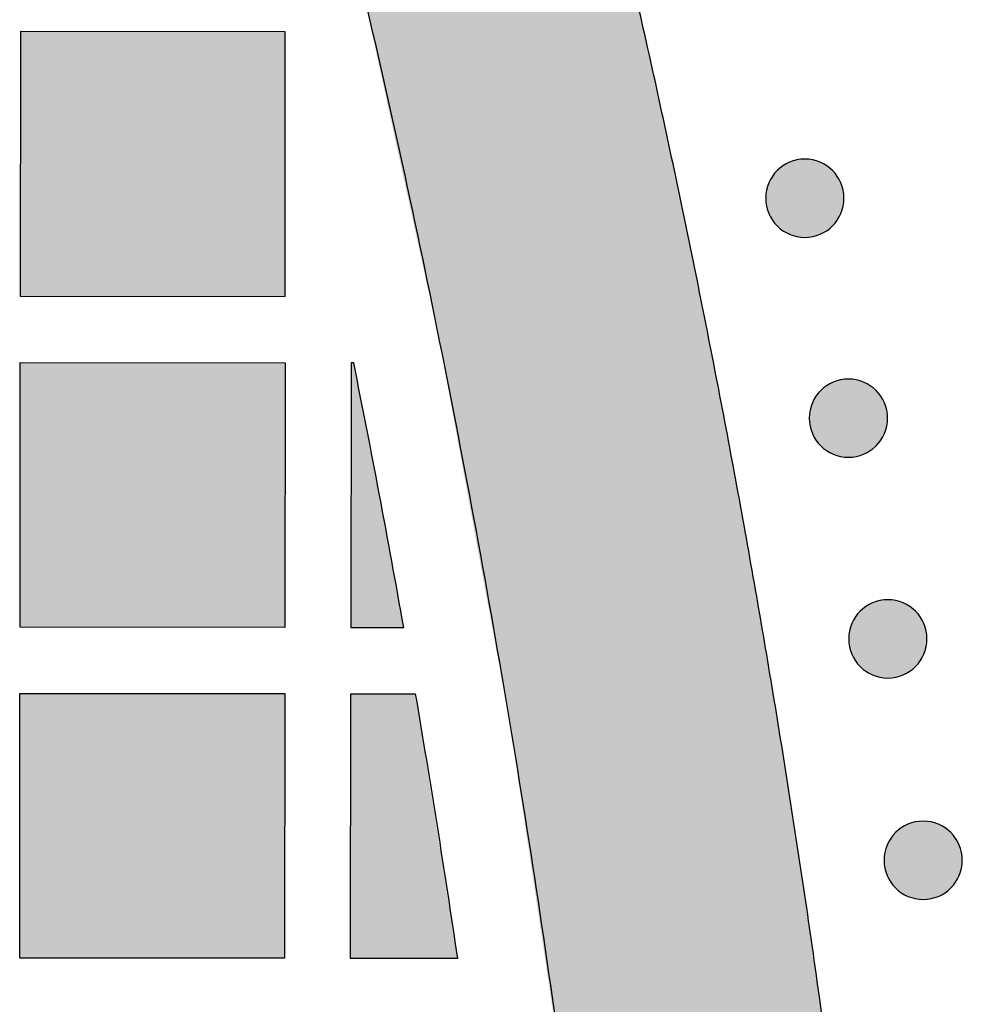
# Model space of a CAD drawing. Header units: millimetres. Extents: x -3873 to -97, y 912 to 4165.
# Tile 258 of 656: x -2832 to -2789, y 1532 to 1576. Entities that reach past the tile are written whole.
import ezdxf

# ---------------------------------------------------------------- set-up
doc = ezdxf.new("R2010")
doc.units = ezdxf.units.MM
doc.layers.add('pattern', color=7, linetype='Continuous', true_color=0x000000)

msp = doc.modelspace()

# ---------------------------------------------------------------- hatches: boundary and pattern name
at = {"layer": 'pattern'}
for points in [[(-2802.732, 1457.293), (-2803.015, 1439.786), (-2803.884, 1422.269), (-2805.338, 1404.772), (-2807.376, 1387.322), (-2809.996, 1369.951), (-2813.193, 1352.687), (-2816.96, 1335.558), (-2821.289, 1318.592), (-2812.087, 1307.002), (-2809.519, 1316.141), (-2807.111, 1325.334), (-2804.863, 1334.578), (-2802.777, 1343.866), (-2800.855, 1353.196), (-2799.097, 1362.563), (-2797.506, 1371.963), (-2796.081, 1381.391), (-2794.823, 1390.842), (-2793.733, 1400.313), (-2792.812, 1409.799), (-2792.059, 1419.295), (-2791.475, 1428.797), (-2791.059, 1438.301), (-2790.811, 1447.801), (-2790.803, 1466.807), (-2791.042, 1476.308), (-2791.45, 1485.812), (-2792.026, 1495.314), (-2792.771, 1504.811), (-2793.684, 1514.298), (-2794.765, 1523.77), (-2796.015, 1533.222), (-2797.431, 1542.651), (-2799.015, 1552.052), (-2800.764, 1561.421), (-2802.678, 1570.753), (-2804.756, 1580.043), (-2806.996, 1589.288), (-2809.396, 1598.483), (-2811.956, 1607.625), (-2821.168, 1596.043), (-2816.854, 1579.073), (-2813.102, 1561.941), (-2809.92, 1544.674), (-2807.315, 1527.3), (-2805.292, 1509.85), (-2803.853, 1492.351), (-2803, 1474.833), (-2802.732, 1457.326)], [(-2832.08, 1575.952), (-2832.092, 1563.952), (-2820.092, 1563.941), (-2820.08, 1575.941)], [(-2797.786, 1569.653), (-2797.758, 1569.68), (-2797.729, 1569.707), (-2797.699, 1569.734), (-2797.668, 1569.76), (-2797.637, 1569.786), (-2797.604, 1569.811), (-2797.571, 1569.836), (-2797.537, 1569.86), (-2797.502, 1569.883), (-2797.466, 1569.906), (-2797.43, 1569.928), (-2797.392, 1569.949), (-2797.354, 1569.97), (-2797.316, 1569.989), (-2797.276, 1570.008), (-2797.236, 1570.026), (-2797.195, 1570.043), (-2797.154, 1570.059), (-2797.112, 1570.074), (-2797.07, 1570.088), (-2797.027, 1570.101), (-2796.983, 1570.113), (-2796.939, 1570.124), (-2796.895, 1570.134), (-2796.85, 1570.143), (-2796.805, 1570.15), (-2796.76, 1570.157), (-2796.714, 1570.162), (-2796.669, 1570.166), (-2796.623, 1570.169), (-2796.577, 1570.171), (-2796.531, 1570.171), (-2796.485, 1570.171), (-2796.439, 1570.169), (-2796.394, 1570.166), (-2796.348, 1570.162), (-2796.303, 1570.156), (-2796.257, 1570.15), (-2796.212, 1570.142), (-2796.168, 1570.133), (-2796.123, 1570.123), (-2796.079, 1570.112), (-2796.036, 1570.1), (-2795.993, 1570.087), (-2795.951, 1570.073), (-2795.909, 1570.058), (-2795.867, 1570.042), (-2795.827, 1570.025), (-2795.787, 1570.007), (-2795.747, 1569.988), (-2795.708, 1569.968), (-2795.67, 1569.947), (-2795.633, 1569.926), (-2795.597, 1569.904), (-2795.561, 1569.881), (-2795.526, 1569.858), (-2795.492, 1569.834), (-2795.459, 1569.809), (-2795.426, 1569.784), (-2795.395, 1569.758), (-2795.364, 1569.732), (-2795.334, 1569.705), (-2795.305, 1569.678), (-2795.277, 1569.65), (-2795.25, 1569.622), (-2795.222, 1569.593), (-2795.196, 1569.563), (-2795.17, 1569.532), (-2795.144, 1569.501), (-2795.119, 1569.468), (-2795.094, 1569.435), (-2795.07, 1569.401), (-2795.047, 1569.366), (-2795.024, 1569.33), (-2795.002, 1569.294), (-2794.981, 1569.256), (-2794.96, 1569.218), (-2794.941, 1569.18), (-2794.922, 1569.14), (-2794.904, 1569.1), (-2794.887, 1569.059), (-2794.871, 1569.018), (-2794.856, 1568.976), (-2794.842, 1568.933), (-2794.829, 1568.89), (-2794.817, 1568.847), (-2794.806, 1568.803), (-2794.796, 1568.759), (-2794.787, 1568.714), (-2794.78, 1568.669), (-2794.773, 1568.624), (-2794.768, 1568.578), (-2794.764, 1568.533), (-2794.761, 1568.487), (-2794.759, 1568.441), (-2794.759, 1568.395), (-2794.759, 1568.349), (-2794.761, 1568.303), (-2794.764, 1568.258), (-2794.768, 1568.212), (-2794.774, 1568.166), (-2794.78, 1568.121), (-2794.788, 1568.076), (-2794.797, 1568.032), (-2794.806, 1567.987), (-2794.818, 1567.943), (-2794.83, 1567.9), (-2794.843, 1567.857), (-2794.857, 1567.815), (-2794.872, 1567.773), (-2794.888, 1567.731), (-2794.905, 1567.691), (-2794.923, 1567.651), (-2794.942, 1567.611), (-2794.962, 1567.572), (-2794.982, 1567.534), (-2795.004, 1567.497), (-2795.026, 1567.461), (-2795.048, 1567.425), (-2795.072, 1567.39), (-2795.096, 1567.356), (-2795.121, 1567.323), (-2795.146, 1567.29), (-2795.172, 1567.259), (-2795.198, 1567.228), (-2795.225, 1567.198), (-2795.252, 1567.169), (-2795.279, 1567.141), (-2795.308, 1567.114), (-2795.337, 1567.086), (-2795.367, 1567.06), (-2795.397, 1567.033), (-2795.429, 1567.008), (-2795.461, 1566.983), (-2795.495, 1566.958), (-2795.529, 1566.934), (-2795.564, 1566.911), (-2795.6, 1566.888), (-2795.636, 1566.866), (-2795.673, 1566.845), (-2795.711, 1566.824), (-2795.75, 1566.805), (-2795.79, 1566.786), (-2795.83, 1566.768), (-2795.87, 1566.751), (-2795.912, 1566.735), (-2795.954, 1566.72), (-2795.996, 1566.706), (-2796.039, 1566.693), (-2796.083, 1566.681), (-2796.127, 1566.67), (-2796.171, 1566.66), (-2796.216, 1566.651), (-2796.261, 1566.644), (-2796.306, 1566.637), (-2796.351, 1566.632), (-2796.397, 1566.628), (-2796.443, 1566.625), (-2796.489, 1566.623), (-2796.535, 1566.623), (-2796.581, 1566.623), (-2796.626, 1566.625), (-2796.672, 1566.628), (-2796.718, 1566.632), (-2796.763, 1566.638), (-2796.809, 1566.644), (-2796.853, 1566.652), (-2796.898, 1566.661), (-2796.942, 1566.67), (-2796.986, 1566.681), (-2797.03, 1566.694), (-2797.073, 1566.707), (-2797.115, 1566.721), (-2797.157, 1566.736), (-2797.198, 1566.752), (-2797.239, 1566.769), (-2797.279, 1566.787), (-2797.319, 1566.806), (-2797.357, 1566.826), (-2797.395, 1566.846), (-2797.433, 1566.868), (-2797.469, 1566.89), (-2797.505, 1566.912), (-2797.54, 1566.936), (-2797.574, 1566.96), (-2797.607, 1566.985), (-2797.639, 1567.01), (-2797.671, 1567.036), (-2797.702, 1567.062), (-2797.732, 1567.089), (-2797.761, 1567.116), (-2797.789, 1567.143), (-2797.816, 1567.172), (-2797.843, 1567.201), (-2797.87, 1567.231), (-2797.896, 1567.261), (-2797.922, 1567.293), (-2797.947, 1567.325), (-2797.972, 1567.359), (-2797.996, 1567.393), (-2798.019, 1567.428), (-2798.042, 1567.464), (-2798.064, 1567.5), (-2798.085, 1567.537), (-2798.106, 1567.575), (-2798.125, 1567.614), (-2798.144, 1567.654), (-2798.162, 1567.694), (-2798.179, 1567.734), (-2798.195, 1567.776), (-2798.21, 1567.818), (-2798.224, 1567.86), (-2798.237, 1567.903), (-2798.249, 1567.947), (-2798.26, 1567.991), (-2798.27, 1568.035), (-2798.279, 1568.08), (-2798.286, 1568.125), (-2798.293, 1568.17), (-2798.298, 1568.215), (-2798.302, 1568.261), (-2798.305, 1568.307), (-2798.307, 1568.353), (-2798.307, 1568.399), (-2798.307, 1568.444), (-2798.305, 1568.49), (-2798.302, 1568.536), (-2798.298, 1568.582), (-2798.292, 1568.627), (-2798.286, 1568.672), (-2798.278, 1568.717), (-2798.269, 1568.762), (-2798.259, 1568.806), (-2798.248, 1568.85), (-2798.236, 1568.894), (-2798.223, 1568.937), (-2798.209, 1568.979), (-2798.194, 1569.021), (-2798.178, 1569.062), (-2798.161, 1569.103), (-2798.143, 1569.143), (-2798.124, 1569.183), (-2798.104, 1569.221), (-2798.084, 1569.259), (-2798.062, 1569.297), (-2798.04, 1569.333), (-2798.017, 1569.369), (-2797.994, 1569.404), (-2797.97, 1569.438), (-2797.945, 1569.471), (-2797.92, 1569.503), (-2797.894, 1569.535), (-2797.868, 1569.566), (-2797.841, 1569.596), (-2797.814, 1569.625)], [(-2820.106, 1548.941), (-2832.106, 1548.952), (-2832.094, 1560.952), (-2820.094, 1560.941)], [(-2816.98, 1560.938), (-2817.094, 1560.938), (-2817.106, 1548.938), (-2814.712, 1548.936)], [(-2795.812, 1559.683), (-2795.784, 1559.71), (-2795.754, 1559.737), (-2795.725, 1559.764), (-2795.694, 1559.79), (-2795.662, 1559.816), (-2795.63, 1559.841), (-2795.596, 1559.866), (-2795.562, 1559.89), (-2795.527, 1559.913), (-2795.492, 1559.936), (-2795.455, 1559.958), (-2795.418, 1559.979), (-2795.38, 1560), (-2795.341, 1560.019), (-2795.302, 1560.038), (-2795.261, 1560.056), (-2795.221, 1560.073), (-2795.179, 1560.089), (-2795.137, 1560.104), (-2795.095, 1560.118), (-2795.052, 1560.131), (-2795.008, 1560.143), (-2794.965, 1560.154), (-2794.92, 1560.164), (-2794.876, 1560.173), (-2794.831, 1560.18), (-2794.785, 1560.187), (-2794.74, 1560.192), (-2794.694, 1560.196), (-2794.648, 1560.199), (-2794.603, 1560.201), (-2794.557, 1560.201), (-2794.511, 1560.201), (-2794.465, 1560.199), (-2794.419, 1560.196), (-2794.373, 1560.192), (-2794.328, 1560.186), (-2794.283, 1560.18), (-2794.238, 1560.172), (-2794.193, 1560.163), (-2794.149, 1560.153), (-2794.105, 1560.142), (-2794.061, 1560.13), (-2794.018, 1560.117), (-2793.976, 1560.103), (-2793.934, 1560.088), (-2793.893, 1560.072), (-2793.852, 1560.055), (-2793.812, 1560.037), (-2793.773, 1560.018), (-2793.734, 1559.998), (-2793.696, 1559.978), (-2793.659, 1559.956), (-2793.622, 1559.934), (-2793.586, 1559.911), (-2793.552, 1559.888), (-2793.517, 1559.864), (-2793.484, 1559.839), (-2793.452, 1559.814), (-2793.42, 1559.788), (-2793.389, 1559.762), (-2793.36, 1559.735), (-2793.331, 1559.708), (-2793.302, 1559.68), (-2793.275, 1559.652), (-2793.248, 1559.623), (-2793.221, 1559.593), (-2793.195, 1559.563), (-2793.169, 1559.531), (-2793.144, 1559.498), (-2793.119, 1559.465), (-2793.095, 1559.431), (-2793.072, 1559.396), (-2793.049, 1559.36), (-2793.027, 1559.324), (-2793.006, 1559.286), (-2792.986, 1559.248), (-2792.966, 1559.21), (-2792.947, 1559.17), (-2792.929, 1559.13), (-2792.912, 1559.089), (-2792.896, 1559.048), (-2792.881, 1559.006), (-2792.867, 1558.964), (-2792.854, 1558.921), (-2792.842, 1558.877), (-2792.831, 1558.833), (-2792.821, 1558.789), (-2792.813, 1558.744), (-2792.805, 1558.699), (-2792.799, 1558.654), (-2792.793, 1558.609), (-2792.789, 1558.563), (-2792.786, 1558.517), (-2792.785, 1558.471), (-2792.784, 1558.425), (-2792.785, 1558.379), (-2792.786, 1558.333), (-2792.789, 1558.288), (-2792.794, 1558.242), (-2792.799, 1558.197), (-2792.806, 1558.151), (-2792.813, 1558.106), (-2792.822, 1558.062), (-2792.832, 1558.017), (-2792.843, 1557.974), (-2792.855, 1557.93), (-2792.868, 1557.887), (-2792.882, 1557.845), (-2792.897, 1557.803), (-2792.914, 1557.761), (-2792.931, 1557.721), (-2792.949, 1557.681), (-2792.967, 1557.641), (-2792.987, 1557.603), (-2793.008, 1557.565), (-2793.029, 1557.527), (-2793.051, 1557.491), (-2793.074, 1557.455), (-2793.097, 1557.42), (-2793.121, 1557.386), (-2793.146, 1557.353), (-2793.171, 1557.32), (-2793.197, 1557.289), (-2793.223, 1557.258), (-2793.25, 1557.228), (-2793.277, 1557.199), (-2793.305, 1557.171), (-2793.333, 1557.144), (-2793.362, 1557.117), (-2793.392, 1557.09), (-2793.423, 1557.064), (-2793.454, 1557.038), (-2793.487, 1557.013), (-2793.52, 1556.988), (-2793.554, 1556.964), (-2793.589, 1556.941), (-2793.625, 1556.918), (-2793.662, 1556.896), (-2793.699, 1556.875), (-2793.737, 1556.854), (-2793.776, 1556.835), (-2793.815, 1556.816), (-2793.855, 1556.798), (-2793.896, 1556.781), (-2793.937, 1556.765), (-2793.979, 1556.75), (-2794.022, 1556.736), (-2794.065, 1556.723), (-2794.108, 1556.711), (-2794.152, 1556.7), (-2794.196, 1556.69), (-2794.241, 1556.681), (-2794.286, 1556.674), (-2794.331, 1556.667), (-2794.377, 1556.662), (-2794.422, 1556.658), (-2794.468, 1556.655), (-2794.514, 1556.653), (-2794.56, 1556.653), (-2794.606, 1556.653), (-2794.652, 1556.655), (-2794.698, 1556.658), (-2794.743, 1556.662), (-2794.789, 1556.668), (-2794.834, 1556.674), (-2794.879, 1556.682), (-2794.924, 1556.691), (-2794.968, 1556.701), (-2795.012, 1556.712), (-2795.055, 1556.724), (-2795.098, 1556.737), (-2795.141, 1556.751), (-2795.183, 1556.766), (-2795.224, 1556.782), (-2795.265, 1556.799), (-2795.305, 1556.817), (-2795.344, 1556.836), (-2795.383, 1556.856), (-2795.421, 1556.876), (-2795.458, 1556.898), (-2795.494, 1556.92), (-2795.53, 1556.943), (-2795.565, 1556.966), (-2795.599, 1556.99), (-2795.632, 1557.015), (-2795.665, 1557.04), (-2795.696, 1557.066), (-2795.727, 1557.092), (-2795.757, 1557.119), (-2795.786, 1557.146), (-2795.814, 1557.174), (-2795.842, 1557.202), (-2795.869, 1557.231), (-2795.895, 1557.261), (-2795.922, 1557.291), (-2795.947, 1557.323), (-2795.973, 1557.356), (-2795.997, 1557.389), (-2796.021, 1557.423), (-2796.045, 1557.458), (-2796.067, 1557.494), (-2796.089, 1557.53), (-2796.111, 1557.567), (-2796.131, 1557.606), (-2796.151, 1557.644), (-2796.169, 1557.684), (-2796.187, 1557.724), (-2796.204, 1557.765), (-2796.22, 1557.806), (-2796.235, 1557.848), (-2796.25, 1557.89), (-2796.263, 1557.933), (-2796.275, 1557.977), (-2796.285, 1558.021), (-2796.295, 1558.065), (-2796.304, 1558.11), (-2796.312, 1558.155), (-2796.318, 1558.2), (-2796.323, 1558.245), (-2796.327, 1558.291), (-2796.33, 1558.337), (-2796.332, 1558.383), (-2796.333, 1558.429), (-2796.332, 1558.475), (-2796.33, 1558.52), (-2796.327, 1558.566), (-2796.323, 1558.612), (-2796.318, 1558.657), (-2796.311, 1558.703), (-2796.303, 1558.748), (-2796.295, 1558.792), (-2796.285, 1558.837), (-2796.274, 1558.88), (-2796.262, 1558.924), (-2796.248, 1558.967), (-2796.234, 1559.009), (-2796.219, 1559.051), (-2796.203, 1559.093), (-2796.186, 1559.133), (-2796.168, 1559.173), (-2796.149, 1559.213), (-2796.129, 1559.251), (-2796.109, 1559.289), (-2796.088, 1559.327), (-2796.066, 1559.363), (-2796.043, 1559.399), (-2796.019, 1559.434), (-2795.995, 1559.468), (-2795.971, 1559.501), (-2795.945, 1559.534), (-2795.919, 1559.565), (-2795.893, 1559.596), (-2795.866, 1559.626), (-2795.839, 1559.655)], [(-2794.024, 1549.678), (-2793.996, 1549.705), (-2793.967, 1549.732), (-2793.937, 1549.759), (-2793.906, 1549.785), (-2793.874, 1549.811), (-2793.842, 1549.836), (-2793.809, 1549.861), (-2793.774, 1549.885), (-2793.74, 1549.908), (-2793.704, 1549.931), (-2793.667, 1549.953), (-2793.63, 1549.974), (-2793.592, 1549.995), (-2793.553, 1550.014), (-2793.514, 1550.033), (-2793.474, 1550.051), (-2793.433, 1550.068), (-2793.391, 1550.084), (-2793.35, 1550.099), (-2793.307, 1550.113), (-2793.264, 1550.126), (-2793.221, 1550.138), (-2793.177, 1550.149), (-2793.132, 1550.159), (-2793.088, 1550.168), (-2793.043, 1550.175), (-2792.997, 1550.182), (-2792.952, 1550.187), (-2792.906, 1550.191), (-2792.861, 1550.194), (-2792.815, 1550.196), (-2792.769, 1550.196), (-2792.723, 1550.196), (-2792.677, 1550.194), (-2792.631, 1550.191), (-2792.586, 1550.187), (-2792.54, 1550.181), (-2792.495, 1550.175), (-2792.45, 1550.167), (-2792.405, 1550.158), (-2792.361, 1550.148), (-2792.317, 1550.137), (-2792.274, 1550.125), (-2792.231, 1550.112), (-2792.188, 1550.098), (-2792.146, 1550.083), (-2792.105, 1550.067), (-2792.064, 1550.05), (-2792.024, 1550.032), (-2791.985, 1550.013), (-2791.946, 1549.993), (-2791.908, 1549.973), (-2791.871, 1549.951), (-2791.834, 1549.929), (-2791.799, 1549.906), (-2791.764, 1549.883), (-2791.73, 1549.859), (-2791.696, 1549.834), (-2791.664, 1549.809), (-2791.632, 1549.783), (-2791.602, 1549.757), (-2791.572, 1549.73), (-2791.543, 1549.703), (-2791.515, 1549.675), (-2791.487, 1549.647), (-2791.46, 1549.618), (-2791.433, 1549.588), (-2791.407, 1549.557), (-2791.381, 1549.526), (-2791.356, 1549.493), (-2791.332, 1549.46), (-2791.308, 1549.426), (-2791.284, 1549.391), (-2791.261, 1549.355), (-2791.239, 1549.319), (-2791.218, 1549.281), (-2791.198, 1549.243), (-2791.178, 1549.205), (-2791.159, 1549.165), (-2791.141, 1549.125), (-2791.124, 1549.084), (-2791.108, 1549.043), (-2791.093, 1549.001), (-2791.079, 1548.959), (-2791.066, 1548.916), (-2791.054, 1548.872), (-2791.043, 1548.828), (-2791.033, 1548.784), (-2791.025, 1548.739), (-2791.017, 1548.694), (-2791.011, 1548.649), (-2791.005, 1548.603), (-2791.001, 1548.558), (-2790.998, 1548.512), (-2790.997, 1548.466), (-2790.996, 1548.42), (-2790.997, 1548.374), (-2790.999, 1548.328), (-2791.002, 1548.283), (-2791.006, 1548.237), (-2791.011, 1548.192), (-2791.018, 1548.146), (-2791.025, 1548.101), (-2791.034, 1548.057), (-2791.044, 1548.012), (-2791.055, 1547.969), (-2791.067, 1547.925), (-2791.08, 1547.882), (-2791.094, 1547.84), (-2791.11, 1547.798), (-2791.126, 1547.756), (-2791.143, 1547.716), (-2791.161, 1547.676), (-2791.18, 1547.636), (-2791.199, 1547.597), (-2791.22, 1547.559), (-2791.241, 1547.522), (-2791.263, 1547.486), (-2791.286, 1547.45), (-2791.309, 1547.415), (-2791.334, 1547.381), (-2791.358, 1547.348), (-2791.383, 1547.315), (-2791.409, 1547.284), (-2791.436, 1547.253), (-2791.462, 1547.223), (-2791.489, 1547.194), (-2791.517, 1547.166), (-2791.545, 1547.139), (-2791.574, 1547.111), (-2791.604, 1547.085), (-2791.635, 1547.059), (-2791.667, 1547.033), (-2791.699, 1547.008), (-2791.732, 1546.983), (-2791.766, 1546.959), (-2791.801, 1546.936), (-2791.837, 1546.913), (-2791.874, 1546.891), (-2791.911, 1546.87), (-2791.949, 1546.849), (-2791.988, 1546.83), (-2792.027, 1546.811), (-2792.067, 1546.793), (-2792.108, 1546.776), (-2792.149, 1546.76), (-2792.191, 1546.745), (-2792.234, 1546.731), (-2792.277, 1546.718), (-2792.32, 1546.706), (-2792.364, 1546.695), (-2792.409, 1546.685), (-2792.453, 1546.676), (-2792.498, 1546.669), (-2792.543, 1546.662), (-2792.589, 1546.657), (-2792.635, 1546.653), (-2792.68, 1546.65), (-2792.726, 1546.648), (-2792.772, 1546.648), (-2792.818, 1546.648), (-2792.864, 1546.65), (-2792.91, 1546.653), (-2792.955, 1546.657), (-2793.001, 1546.663), (-2793.046, 1546.669), (-2793.091, 1546.677), (-2793.136, 1546.686), (-2793.18, 1546.696), (-2793.224, 1546.707), (-2793.267, 1546.719), (-2793.31, 1546.732), (-2793.353, 1546.746), (-2793.395, 1546.761), (-2793.436, 1546.777), (-2793.477, 1546.794), (-2793.517, 1546.812), (-2793.556, 1546.831), (-2793.595, 1546.851), (-2793.633, 1546.871), (-2793.67, 1546.893), (-2793.707, 1546.915), (-2793.742, 1546.937), (-2793.777, 1546.961), (-2793.811, 1546.985), (-2793.845, 1547.01), (-2793.877, 1547.035), (-2793.909, 1547.061), (-2793.939, 1547.087), (-2793.969, 1547.114), (-2793.998, 1547.141), (-2794.026, 1547.168), (-2794.054, 1547.197), (-2794.081, 1547.226), (-2794.108, 1547.256), (-2794.134, 1547.286), (-2794.16, 1547.318), (-2794.185, 1547.35), (-2794.209, 1547.384), (-2794.233, 1547.418), (-2794.257, 1547.453), (-2794.279, 1547.489), (-2794.301, 1547.525), (-2794.323, 1547.562), (-2794.343, 1547.6), (-2794.363, 1547.639), (-2794.382, 1547.679), (-2794.399, 1547.719), (-2794.416, 1547.76), (-2794.433, 1547.801), (-2794.448, 1547.843), (-2794.462, 1547.885), (-2794.475, 1547.928), (-2794.487, 1547.972), (-2794.498, 1548.016), (-2794.507, 1548.06), (-2794.516, 1548.105), (-2794.524, 1548.15), (-2794.53, 1548.195), (-2794.535, 1548.24), (-2794.54, 1548.286), (-2794.542, 1548.332), (-2794.544, 1548.378), (-2794.545, 1548.424), (-2794.544, 1548.47), (-2794.542, 1548.515), (-2794.539, 1548.561), (-2794.535, 1548.607), (-2794.53, 1548.652), (-2794.523, 1548.698), (-2794.516, 1548.743), (-2794.507, 1548.787), (-2794.497, 1548.831), (-2794.486, 1548.875), (-2794.474, 1548.919), (-2794.461, 1548.962), (-2794.446, 1549.004), (-2794.431, 1549.046), (-2794.415, 1549.087), (-2794.398, 1549.128), (-2794.38, 1549.168), (-2794.361, 1549.208), (-2794.342, 1549.246), (-2794.321, 1549.284), (-2794.3, 1549.322), (-2794.278, 1549.358), (-2794.255, 1549.394), (-2794.231, 1549.429), (-2794.207, 1549.463), (-2794.183, 1549.496), (-2794.157, 1549.528), (-2794.132, 1549.56), (-2794.105, 1549.591), (-2794.079, 1549.621), (-2794.051, 1549.65)], [(-2820.109, 1545.941), (-2820.12, 1533.941), (-2832.12, 1533.952), (-2832.109, 1545.952)], [(-2812.282, 1533.934), (-2817.12, 1533.938), (-2817.109, 1545.938), (-2814.19, 1545.935)], [(-2792.423, 1539.641), (-2792.395, 1539.669), (-2792.366, 1539.696), (-2792.336, 1539.722), (-2792.306, 1539.749), (-2792.274, 1539.774), (-2792.241, 1539.799), (-2792.208, 1539.824), (-2792.174, 1539.848), (-2792.139, 1539.871), (-2792.103, 1539.894), (-2792.067, 1539.916), (-2792.03, 1539.937), (-2791.991, 1539.958), (-2791.953, 1539.978), (-2791.913, 1539.996), (-2791.873, 1540.014), (-2791.832, 1540.031), (-2791.791, 1540.047), (-2791.749, 1540.062), (-2791.707, 1540.076), (-2791.664, 1540.089), (-2791.62, 1540.101), (-2791.576, 1540.112), (-2791.532, 1540.122), (-2791.487, 1540.131), (-2791.442, 1540.138), (-2791.397, 1540.145), (-2791.352, 1540.15), (-2791.306, 1540.154), (-2791.26, 1540.157), (-2791.214, 1540.159), (-2791.168, 1540.159), (-2791.122, 1540.159), (-2791.077, 1540.157), (-2791.031, 1540.154), (-2790.985, 1540.15), (-2790.94, 1540.144), (-2790.894, 1540.138), (-2790.849, 1540.13), (-2790.805, 1540.121), (-2790.761, 1540.112), (-2790.717, 1540.101), (-2790.673, 1540.089), (-2790.63, 1540.075), (-2790.588, 1540.061), (-2790.546, 1540.046), (-2790.504, 1540.03), (-2790.464, 1540.013), (-2790.424, 1539.995), (-2790.384, 1539.976), (-2790.346, 1539.956), (-2790.308, 1539.936), (-2790.27, 1539.914), (-2790.234, 1539.892), (-2790.198, 1539.87), (-2790.163, 1539.846), (-2790.129, 1539.822), (-2790.096, 1539.797), (-2790.063, 1539.772), (-2790.032, 1539.746), (-2790.001, 1539.72), (-2789.971, 1539.693), (-2789.942, 1539.666), (-2789.914, 1539.639), (-2789.887, 1539.61), (-2789.86, 1539.581), (-2789.833, 1539.551), (-2789.807, 1539.521), (-2789.781, 1539.489), (-2789.756, 1539.457), (-2789.731, 1539.423), (-2789.707, 1539.389), (-2789.684, 1539.354), (-2789.661, 1539.318), (-2789.639, 1539.282), (-2789.618, 1539.245), (-2789.597, 1539.207), (-2789.578, 1539.168), (-2789.559, 1539.128), (-2789.541, 1539.088), (-2789.524, 1539.048), (-2789.508, 1539.006), (-2789.493, 1538.964), (-2789.479, 1538.922), (-2789.466, 1538.879), (-2789.454, 1538.835), (-2789.443, 1538.791), (-2789.433, 1538.747), (-2789.424, 1538.702), (-2789.417, 1538.657), (-2789.41, 1538.612), (-2789.405, 1538.567), (-2789.401, 1538.521), (-2789.398, 1538.475), (-2789.396, 1538.429), (-2789.396, 1538.383), (-2789.396, 1538.338), (-2789.398, 1538.292), (-2789.401, 1538.246), (-2789.405, 1538.2), (-2789.411, 1538.155), (-2789.417, 1538.11), (-2789.425, 1538.065), (-2789.434, 1538.02), (-2789.444, 1537.976), (-2789.455, 1537.932), (-2789.467, 1537.888), (-2789.48, 1537.845), (-2789.494, 1537.803), (-2789.509, 1537.761), (-2789.525, 1537.72), (-2789.542, 1537.679), (-2789.56, 1537.639), (-2789.579, 1537.599), (-2789.599, 1537.561), (-2789.619, 1537.523), (-2789.641, 1537.485), (-2789.663, 1537.449), (-2789.686, 1537.413), (-2789.709, 1537.378), (-2789.733, 1537.344), (-2789.758, 1537.311), (-2789.783, 1537.279), (-2789.809, 1537.247), (-2789.835, 1537.216), (-2789.862, 1537.186), (-2789.889, 1537.157), (-2789.917, 1537.129), (-2789.945, 1537.102), (-2789.974, 1537.075), (-2790.004, 1537.048), (-2790.035, 1537.022), (-2790.066, 1536.996), (-2790.099, 1536.971), (-2790.132, 1536.946), (-2790.166, 1536.922), (-2790.201, 1536.899), (-2790.237, 1536.876), (-2790.273, 1536.854), (-2790.311, 1536.833), (-2790.349, 1536.812), (-2790.387, 1536.793), (-2790.427, 1536.774), (-2790.467, 1536.756), (-2790.508, 1536.739), (-2790.549, 1536.723), (-2790.591, 1536.708), (-2790.633, 1536.694), (-2790.676, 1536.681), (-2790.72, 1536.669), (-2790.764, 1536.658), (-2790.808, 1536.648), (-2790.853, 1536.639), (-2790.898, 1536.632), (-2790.943, 1536.625), (-2790.988, 1536.62), (-2791.034, 1536.616), (-2791.08, 1536.613), (-2791.126, 1536.611), (-2791.172, 1536.611), (-2791.218, 1536.612), (-2791.264, 1536.613), (-2791.309, 1536.616), (-2791.355, 1536.621), (-2791.4, 1536.626), (-2791.446, 1536.632), (-2791.491, 1536.64), (-2791.535, 1536.649), (-2791.58, 1536.659), (-2791.623, 1536.67), (-2791.667, 1536.682), (-2791.71, 1536.695), (-2791.752, 1536.709), (-2791.794, 1536.724), (-2791.836, 1536.74), (-2791.876, 1536.757), (-2791.916, 1536.775), (-2791.956, 1536.794), (-2791.994, 1536.814), (-2792.032, 1536.835), (-2792.07, 1536.856), (-2792.106, 1536.878), (-2792.142, 1536.901), (-2792.177, 1536.924), (-2792.211, 1536.948), (-2792.244, 1536.973), (-2792.277, 1536.998), (-2792.308, 1537.024), (-2792.339, 1537.05), (-2792.369, 1537.077), (-2792.398, 1537.104), (-2792.426, 1537.132), (-2792.453, 1537.16), (-2792.48, 1537.189), (-2792.507, 1537.219), (-2792.533, 1537.25), (-2792.559, 1537.281), (-2792.584, 1537.314), (-2792.609, 1537.347), (-2792.633, 1537.381), (-2792.656, 1537.416), (-2792.679, 1537.452), (-2792.701, 1537.488), (-2792.722, 1537.526), (-2792.743, 1537.564), (-2792.762, 1537.602), (-2792.781, 1537.642), (-2792.799, 1537.682), (-2792.816, 1537.723), (-2792.832, 1537.764), (-2792.847, 1537.806), (-2792.861, 1537.849), (-2792.874, 1537.892), (-2792.886, 1537.935), (-2792.897, 1537.979), (-2792.907, 1538.023), (-2792.916, 1538.068), (-2792.923, 1538.113), (-2792.93, 1538.158), (-2792.935, 1538.204), (-2792.939, 1538.249), (-2792.942, 1538.295), (-2792.944, 1538.341), (-2792.944, 1538.387), (-2792.944, 1538.433), (-2792.942, 1538.479), (-2792.939, 1538.524), (-2792.935, 1538.57), (-2792.929, 1538.616), (-2792.923, 1538.661), (-2792.915, 1538.706), (-2792.906, 1538.75), (-2792.896, 1538.795), (-2792.885, 1538.839), (-2792.873, 1538.882), (-2792.86, 1538.925), (-2792.846, 1538.967), (-2792.831, 1539.009), (-2792.815, 1539.051), (-2792.798, 1539.091), (-2792.78, 1539.132), (-2792.761, 1539.171), (-2792.741, 1539.21), (-2792.721, 1539.248), (-2792.699, 1539.285), (-2792.677, 1539.321), (-2792.654, 1539.357), (-2792.631, 1539.392), (-2792.607, 1539.426), (-2792.582, 1539.459), (-2792.557, 1539.492), (-2792.531, 1539.523), (-2792.505, 1539.554), (-2792.478, 1539.584), (-2792.451, 1539.613)]]:
    msp.add_hatch(color=256, dxfattribs=at).paths.add_polyline_path(points, flags=0)

# ---------------------------------------------------------------- linework, layer by layer
for points in [[(-2832.08, 1575.952), (-2832.092, 1563.952), (-2820.092, 1563.941), (-2820.08, 1575.941)], [(-2820.106, 1548.941), (-2832.106, 1548.952), (-2832.094, 1560.952), (-2820.094, 1560.941)], [(-2820.109, 1545.941), (-2820.12, 1533.941), (-2832.12, 1533.952), (-2832.109, 1545.952)]]:
    msp.add_lwpolyline(points, close=True, dxfattribs=at)
for points in [[(-2816.98, 1560.938), (-2817.094, 1560.938), (-2817.106, 1548.938), (-2814.712, 1548.936)], [(-2812.282, 1533.934), (-2817.12, 1533.938), (-2817.109, 1545.938), (-2814.19, 1545.935)]]:
    msp.add_lwpolyline(points, dxfattribs=at)
at = {"layer": 'pattern', "extrusion": (0, 0, -1)}
for centre in [(2796.533, 1568.397), (2794.558, 1558.427), (2792.77, 1548.422), (2791.17, 1538.385)]:
    msp.add_circle(centre, 1.774, dxfattribs=at)
at = {"layer": 'pattern'}
msp.add_arc((-3328.604, 1458.018), 521.872, 10.03294, 11.37396, dxfattribs=at)
at = {"layer": 'pattern', "extrusion": (0, 0, -1)}
msp.add_arc((3328.604, 1458.018), 521.872, 170.30145, 171.63567, dxfattribs=at)
at = {"layer": 'pattern'}
msp.add_rational_spline([(-2802.732, 1457.293), (-2802.7, 1386.697), (-2821.289, 1318.592), (-2816.688, 1312.797), (-2812.087, 1307.002), (-2790.698, 1380.626), (-2790.732, 1457.294), (-2790.732, 1457.299), (-2790.732, 1457.304), (-2790.732, 1457.309), (-2790.732, 1457.315), (-2790.631, 1533.982), (-2811.956, 1607.625), (-2816.562, 1601.834), (-2821.168, 1596.043), (-2802.639, 1527.922), (-2802.732, 1457.326)], [1, 0.991109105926, 1, 1, 1, 0.989993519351, 1, 0.999999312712, 0.999998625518, 0.999999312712, 1, 0.989993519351, 1, 1, 1, 0.991109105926, 1], degree=2, knots=[-140.331835, -140.331835, -140.331835, 0.026238, 0.026238, 14.825008, 14.825008, 167.134775, 167.134775, 167.145236, 167.145236, 167.155698, 167.155698, 319.465465, 319.465465, 334.264235, 334.264235, 474.622307, 474.622307, 474.622307], dxfattribs=at)

doc.saveas('drawing.dxf')
